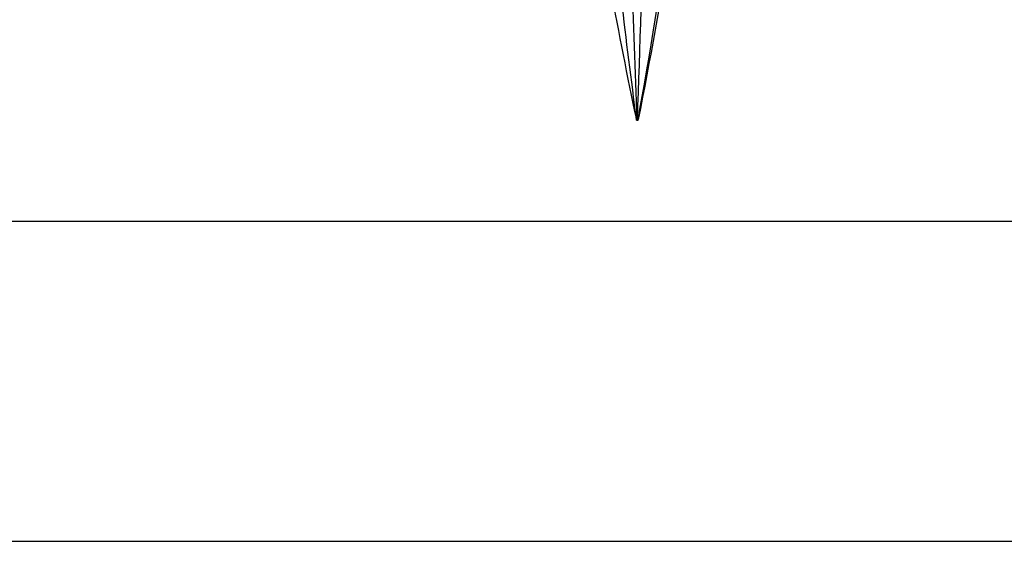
# Model space of a CAD drawing. Header units: millimetres. Extents: x -206 to 214, y -182 to 189.
# Tile 617 of 656: x 127.5 to 141.35, y 116.53 to 123.86. Entities that reach past the tile are written whole.
import ezdxf

# ---------------------------------------------------------------- set-up
doc = ezdxf.new("R2010")
doc.units = ezdxf.units.MM
doc.layers.add('Default', color=7, linetype='Continuous', true_color=0x000000)
doc.layers.add('Screw', color=7, linetype='Continuous', true_color=0xffffff)

msp = doc.modelspace()

# ---------------------------------------------------------------- linework, layer by layer
at = {"layer": 'Default'}
for p, q in [((-195.811, 121.031, 723.503), (204.189, 121.031, 723.503)), ((-195.811, 121.031, 816.503), (204.189, 121.031, 816.503))]:
    msp.add_line(p, q, dxfattribs=at)
for points in [[(-195.811, 116.531, 723.503), (4.189, 116.531, 723.503), (204.189, 116.531, 723.503)], [(-195.811, 116.531, 816.503), (4.189, 116.531, 816.503), (204.189, 116.531, 816.503)], [(-195.811, 116.531, 770.003), (4.189, 116.531, 770.003), (204.189, 116.531, 770.003)]]:
    msp.add_open_spline(points, degree=2, dxfattribs=at)
at = {"layer": 'Screw', "color": 7, "true_color": 0xffffff}
for p, q in [((136.178, 122.45, 721.507), (136.177, 122.458, 721.508)), ((136.179, 122.45, 721.498), (136.178, 122.458, 721.497)), ((136.187, 122.45, 721.492), (136.186, 122.458, 721.491)), ((136.191, 122.45, 721.514), (136.191, 122.458, 721.516)), ((136.196, 122.45, 721.495), (136.197, 122.458, 721.493)), ((136.2, 122.45, 721.503), (136.202, 122.458, 721.503)), ((136.178, 122.45, 721.503), (136.2, 122.45, 721.503)), ((136.189, 122.45, 721.492), (136.189, 122.45, 721.514))]:
    msp.add_line(p, q, dxfattribs=at)
at = {"layer": 'Screw', "color": 7, "true_color": 0xffffff, "extrusion": (0.018848, -1.78546e-15, 0.999822)}
msp.add_arc((135.417, -183.519, 723.942), 62.328, 98.57845, 102, dxfattribs=at)
at = {"layer": 'Screw', "color": 7, "true_color": 0xffffff, "extrusion": (-0.772512, -9.33495e-14, -0.635)}
msp.add_arc((-135.417, 409.937, -563.362), 62.328, 78, 81.15889, dxfattribs=at)
at = {"layer": 'Screw', "color": 7, "true_color": 0xffffff, "extrusion": (-0.984564, -9.33495e-14, 0.175023)}
msp.add_arc((-135.417, 673.249, -7.807), 62.328, 78, 80.89587, dxfattribs=at)
at = {"layer": 'Screw', "color": 7, "true_color": 0xffffff, "extrusion": (-0.506335, -9.33495e-14, 0.862337)}
msp.add_arc((-135.417, 421.81, 553.222), 62.328, 78, 80.63153, dxfattribs=at)
at = {"layer": 'Screw', "color": 7, "true_color": 0xffffff, "extrusion": (-0.326888, 3.09613e-14, -0.945063)}
msp.add_arc((-135.417, 168.097, -726.385), 62.328, 279.63402, 282, dxfattribs=at)
at = {"layer": 'Screw', "color": 7, "true_color": 0xffffff, "extrusion": (0.984564, 9.33495e-14, -0.175023)}
msp.add_arc((135.417, 795.156, 7.807), 62.328, 258, 259.92855, dxfattribs=at)
at = {"layer": 'Screw', "color": 7, "true_color": 0xffffff, "extrusion": (0, -1, 0)}
for centre, radius, start, end in [((136.189, 721.503, -122.458), 0.0129, 178.92, 340.92), ((136.189, 721.503, -122.458), 0.0129, 160.2, 178.92), ((136.189, 721.503, -122.458), 0.0129, 0, 160.2), ((136.189, 721.503, -122.458), 0.0129, 340.92, 0), ((136.189, 721.503, -122.45), 0.0111, 160.2, 0), ((136.189, 721.503, -122.45), 0.0111, 0, 160.2)]:
    msp.add_arc(centre, radius, start, end, dxfattribs=at)
at = {"layer": 'Screw', "color": 7, "true_color": 0xffffff, "extrusion": (0, 1, 0)}
for start, end in [(180, 19.8), (19.8, 180)]:
    msp.add_arc((-136.189, 721.503, 122.454), 0.012, start, end, dxfattribs=at)

doc.saveas('drawing.dxf')
